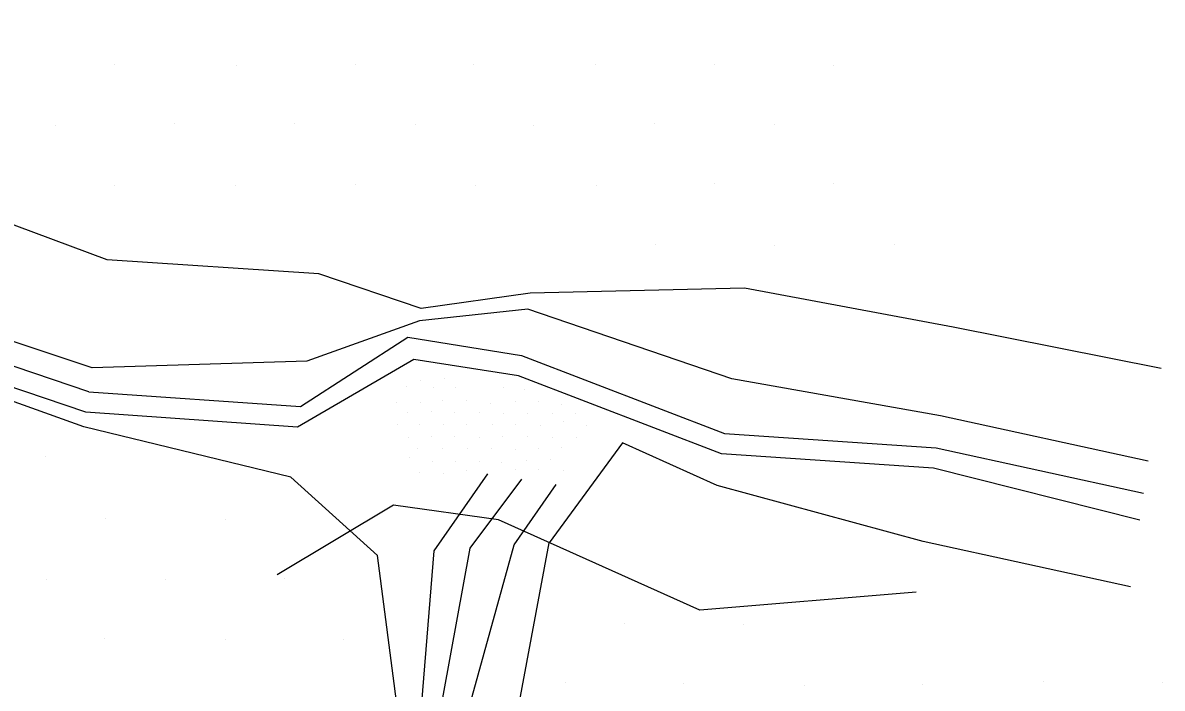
# Model space of a CAD drawing. Extents: x 1602514 to 1609837, y 863887 to 871157.
# Drawn here: x 1605696.5 to 1605831, y 868516.6 to 868595.2 of the extents above; entities that cross this region are included whole.
import ezdxf

# ---------------------------------------------------------------- set-up
doc = ezdxf.new("R2010")
doc.units = 0
for name, color, linetype in [('Survey-Flow line', 7, 'Continuous'), ('Survey-Ridge Lines', 7, 'Continuous'), ('Survey-Spot dirt', 7, 'Continuous')]:
    doc.layers.add(name, color=color, linetype=linetype)

msp = doc.modelspace()

# ---------------------------------------------------------------- linework, layer by layer
at = {"layer": 'Survey-Flow line'}
msp.add_line((1605704.32, 868551.62), (1605680.22, 868559.75), dxfattribs=at)
msp.add_line((1605704.32, 868551.62), (1605680.22, 868559.75), dxfattribs=at)
for points in [[(1605704.32, 868551.62), (1605729.31, 868549.86), (1605741.97, 868558.04), (1605755.39, 868555.9), (1605779.34, 868546.7), (1605804.34, 868545.01), (1605828.83, 868539.64)], [(1605704.32, 868551.62), (1605729.31, 868549.86), (1605741.97, 868558.04), (1605755.39, 868555.9), (1605779.34, 868546.7), (1605804.34, 868545.01), (1605828.83, 868539.64)], [(1605757.85, 868208.28), (1605754.22, 868220.52), (1605748.62, 868232.6), (1605760.19, 868258.55), (1605764.03, 868270.69), (1605765.02, 868283.97), (1605766.78, 868309.15), (1605763.64, 868333.95), (1605750.22, 868357.93), (1605732.2, 868370.66), (1605737.96, 868377.26), (1605737.64, 868381.98), (1605739.69, 868407.19), (1605745.11, 868432.65), (1605749.75, 868458.06), (1605750.94, 868483.19), (1605744.71, 868507.75), (1605749.35, 868533.15), (1605755.44, 868541.28)], [(1605757.85, 868208.28), (1605754.22, 868220.52), (1605748.62, 868232.6), (1605760.19, 868258.55), (1605764.03, 868270.69), (1605765.02, 868283.97), (1605766.78, 868309.15), (1605763.64, 868333.95), (1605750.22, 868357.93), (1605732.2, 868370.66), (1605737.96, 868377.26), (1605737.64, 868381.98), (1605739.69, 868407.19), (1605745.11, 868432.65), (1605749.75, 868458.06), (1605750.94, 868483.19), (1605744.71, 868507.75), (1605749.35, 868533.15), (1605755.44, 868541.28)]]:
    msp.add_lwpolyline(points, dxfattribs=at)
at = {"layer": 'Survey-Ridge Lines'}
for points in [[(1605830.88, 868554.36), (1605806.33, 868559.25), (1605781.73, 868563.84), (1605756.41, 868563.25), (1605743.54, 868561.42), (1605731.49, 868565.52), (1605706.49, 868567.16), (1605682.49, 868576.1), (1605673.38, 868573.55), (1605658.08, 868582.01), (1605632.54, 868579.85), (1605620.51, 868582.64), (1605609, 868588.85), (1605583.52, 868587.89), (1605563.8, 868604.6), (1605563.56, 868609.94), (1605563, 868618.94), (1605563.47, 868635.26), (1605576.82, 868658.83), (1605561.69, 868673.68)], [(1605830.88, 868554.36), (1605806.33, 868559.25), (1605781.73, 868563.84), (1605756.41, 868563.25), (1605743.54, 868561.42), (1605731.49, 868565.52), (1605706.49, 868567.16), (1605682.49, 868576.1), (1605673.38, 868573.55), (1605658.08, 868582.01), (1605632.54, 868579.85), (1605620.51, 868582.64), (1605609, 868588.85), (1605583.52, 868587.89), (1605563.8, 868604.6), (1605563.56, 868609.94), (1605563, 868618.94), (1605563.47, 868635.26), (1605576.82, 868658.83), (1605561.69, 868673.68)], [(1605829.36, 868543.41), (1605804.87, 868548.78), (1605780.24, 868553.15), (1605756.15, 868561.37), (1605743.34, 868559.96), (1605730.06, 868555.22), (1605704.71, 868554.45), (1605680.59, 868562.45), (1605671.81, 868560.98), (1605656.26, 868568.92), (1605631.66, 868573.51), (1605619.03, 868573.05), (1605604.36, 868560.55), (1605580.61, 868570.14), (1605551.8, 868580.58)], [(1605829.36, 868543.41), (1605804.87, 868548.78), (1605780.24, 868553.15), (1605756.15, 868561.37), (1605743.34, 868559.96), (1605730.06, 868555.22), (1605704.71, 868554.45), (1605680.59, 868562.45), (1605671.81, 868560.98), (1605656.26, 868568.92), (1605631.66, 868573.51), (1605619.03, 868573.05), (1605604.36, 868560.55), (1605580.61, 868570.14), (1605551.8, 868580.58)], [(1605828.39, 868536.45), (1605804.01, 868542.6), (1605779.01, 868544.28), (1605755.05, 868553.49), (1605742.7, 868555.42), (1605728.97, 868547.44), (1605703.98, 868549.21), (1605679.88, 868557.33), (1605671.43, 868557.98), (1605655.47, 868563.25), (1605630.34, 868564.07), (1605618.18, 868567.51), (1605603.78, 868557.04), (1605579.35, 868562.47), (1605551.38, 868578.01)], [(1605828.39, 868536.45), (1605804.01, 868542.6), (1605779.01, 868544.28), (1605755.05, 868553.49), (1605742.7, 868555.42), (1605728.97, 868547.44), (1605703.98, 868549.21), (1605679.88, 868557.33), (1605671.43, 868557.98), (1605655.47, 868563.25), (1605630.34, 868564.07), (1605618.18, 868567.51), (1605603.78, 868557.04), (1605579.35, 868562.47), (1605551.38, 868578.01)], [(1605738.41, 868532.29), (1605728.15, 868541.54), (1605703.74, 868547.47), (1605679.7, 868556.08), (1605671.07, 868555.07), (1605653.47, 868548.9), (1605628.63, 868551.75), (1605615.98, 868553.23), (1605602.46, 868548.96), (1605576.97, 868547.94), (1605549.33, 868565.52)], [(1605738.41, 868532.29), (1605728.15, 868541.54), (1605703.74, 868547.47), (1605679.7, 868556.08), (1605671.07, 868555.07), (1605653.47, 868548.9), (1605628.63, 868551.75), (1605615.98, 868553.23), (1605602.46, 868548.96), (1605576.97, 868547.94), (1605549.33, 868565.52)], [(1605827.29, 868528.58), (1605802.8, 868533.95), (1605778.49, 868540.54), (1605767.3, 868545.58), (1605758.66, 868533.8)], [(1605827.29, 868528.58), (1605802.8, 868533.95), (1605778.49, 868540.54), (1605767.3, 868545.58), (1605758.66, 868533.8)], [(1605755.91, 868208.13), (1605748.62, 868220.08), (1605746.52, 868232.43), (1605757.12, 868258.31), (1605761.84, 868270.55), (1605762.76, 868283.79), (1605764.14, 868308.94), (1605760.03, 868333.66), (1605746.61, 868357.65), (1605729.54, 868370.66), (1605734.69, 868377.82), (1605734.2, 868381.71), (1605734.77, 868406.8), (1605743.56, 868432.53), (1605746.1, 868457.77), (1605749.1, 868483.05), (1605743.04, 868507.61), (1605745.07, 868532.82), (1605751.42, 868541.91)], [(1605755.91, 868208.13), (1605748.62, 868220.08), (1605746.52, 868232.43), (1605757.12, 868258.31), (1605761.84, 868270.55), (1605762.76, 868283.79), (1605764.14, 868308.94), (1605760.03, 868333.66), (1605746.61, 868357.65), (1605729.54, 868370.66), (1605734.69, 868377.82), (1605734.2, 868381.71), (1605734.77, 868406.8), (1605743.56, 868432.53), (1605746.1, 868457.77), (1605749.1, 868483.05), (1605743.04, 868507.61), (1605745.07, 868532.82), (1605751.42, 868541.91)], [(1605760.98, 868208.53), (1605758.67, 868220.87), (1605752.71, 868232.92), (1605763.53, 868258.81), (1605766.51, 868270.84), (1605768.2, 868284.22), (1605769.96, 868309.4), (1605767.31, 868334.23), (1605755.05, 868358.31), (1605735.17, 868370.65), (1605741.32, 868376.69), (1605741.15, 868382.26), (1605744.32, 868407.55), (1605747.28, 868432.82), (1605753.61, 868458.36), (1605754.09, 868483.44), (1605747.44, 868507.96), (1605754.52, 868533.56), (1605759.47, 868540.66)], [(1605760.98, 868208.53), (1605758.67, 868220.87), (1605752.71, 868232.92), (1605763.53, 868258.81), (1605766.51, 868270.84), (1605768.2, 868284.22), (1605769.96, 868309.4), (1605767.31, 868334.23), (1605755.05, 868358.31), (1605735.17, 868370.65), (1605741.32, 868376.69), (1605741.15, 868382.26), (1605744.32, 868407.55), (1605747.28, 868432.82), (1605753.61, 868458.36), (1605754.09, 868483.44), (1605747.44, 868507.96), (1605754.52, 868533.56), (1605759.47, 868540.66)], [(1605801.97, 868527.94), (1605776.44, 868525.84), (1605752.68, 868536.48), (1605740.3, 868538.21), (1605726.54, 868530)], [(1605801.97, 868527.94), (1605776.44, 868525.84), (1605752.68, 868536.48), (1605740.3, 868538.21), (1605726.54, 868530)], [(1605778.33, 868090.12), (1605781.47, 868132.19), (1605776.39, 868156.65), (1605778.53, 868184.84), (1605778.18, 868201.32), (1605765.07, 868208.85), (1605761.46, 868221.09), (1605754.65, 868233.07), (1605766.23, 868259.02), (1605769.04, 868271.01), (1605769.12, 868284.29), (1605771.31, 868309.51), (1605769.46, 868334.4), (1605759.28, 868358.64), (1605738.17, 868370.65), (1605745.97, 868375.89), (1605745.3, 868382.59), (1605745.48, 868395.31), (1605749.87, 868407.99), (1605756.13, 868433.52), (1605754.76, 868458.64), (1605756.12, 868483.6), (1605753.92, 868508.47), (1605758.66, 868533.8)], [(1605778.33, 868090.12), (1605781.47, 868132.19), (1605776.39, 868156.65), (1605778.53, 868184.84), (1605778.18, 868201.32), (1605765.07, 868208.85), (1605761.46, 868221.09), (1605754.65, 868233.07), (1605766.23, 868259.02), (1605769.04, 868271.01), (1605769.12, 868284.29), (1605771.31, 868309.51), (1605769.46, 868334.4), (1605759.28, 868358.64), (1605738.17, 868370.65), (1605745.97, 868375.89), (1605745.3, 868382.59), (1605745.48, 868395.31), (1605749.87, 868407.99), (1605756.13, 868433.52), (1605754.76, 868458.64), (1605756.12, 868483.6), (1605753.92, 868508.47), (1605758.66, 868533.8)], [(1605763.13, 868087.61), (1605757.73, 868128.27), (1605763.58, 868154.54), (1605768.87, 868183.25), (1605762.09, 868192.79), (1605748.31, 868207.53), (1605745.03, 868219.8), (1605741.88, 868232.07), (1605753.83, 868258.05), (1605760.01, 868270.43), (1605760.28, 868283.6), (1605763.01, 868308.85), (1605757.55, 868333.47), (1605740.98, 868357.2), (1605726.69, 868370.67), (1605727.01, 868379.12), (1605730.72, 868384.26), (1605730.44, 868395.46), (1605732.73, 868406.64), (1605735.48, 868431.9), (1605742.59, 868457.5), (1605738.46, 868482.21), (1605741.61, 868507.5), (1605738.41, 868532.29)], [(1605763.13, 868087.61), (1605757.73, 868128.27), (1605763.58, 868154.54), (1605768.87, 868183.25), (1605762.09, 868192.79), (1605748.31, 868207.53), (1605745.03, 868219.8), (1605741.88, 868232.07), (1605753.83, 868258.05), (1605760.01, 868270.43), (1605760.28, 868283.6), (1605763.01, 868308.85), (1605757.55, 868333.47), (1605740.98, 868357.2), (1605726.69, 868370.67), (1605727.01, 868379.12), (1605730.72, 868384.26), (1605730.44, 868395.46), (1605732.73, 868406.64), (1605735.48, 868431.9), (1605742.59, 868457.5), (1605738.46, 868482.21), (1605741.61, 868507.5), (1605738.41, 868532.29)]]:
    msp.add_lwpolyline(points, dxfattribs=at)
at = {"layer": 'Survey-Spot dirt'}
for p, q in [((1605707.41, 868590.24), (1605707.41, 868590.24)), ((1605707.41, 868590.24), (1605707.41, 868590.24)), ((1605735.76, 868590.23), (1605735.76, 868590.23)), ((1605735.76, 868590.23), (1605735.76, 868590.23)), ((1605749.74, 868590.23), (1605749.74, 868590.23)), ((1605749.74, 868590.23), (1605749.74, 868590.23)), ((1605764.09, 868590.26), (1605764.09, 868590.26)), ((1605764.09, 868590.26), (1605764.09, 868590.26)), ((1605778.13, 868590.24), (1605778.13, 868590.24)), ((1605778.13, 868590.24), (1605778.13, 868590.24)), ((1605721.75, 868590.07), (1605721.75, 868590.07)), ((1605721.75, 868590.07), (1605721.75, 868590.07)), ((1605792.24, 868590.1), (1605792.24, 868590.1)), ((1605792.24, 868590.1), (1605792.24, 868590.1)), ((1605700.45, 868583.03), (1605700.45, 868583.03)), ((1605700.45, 868583.03), (1605700.45, 868583.03)), ((1605714.49, 868583.21), (1605714.49, 868583.21)), ((1605714.49, 868583.21), (1605714.49, 868583.21)), ((1605728.59, 868583.23), (1605728.59, 868583.23)), ((1605728.59, 868583.23), (1605728.59, 868583.23)), ((1605742.83, 868583.11), (1605742.83, 868583.11)), ((1605742.83, 868583.11), (1605742.83, 868583.11)), ((1605756.85, 868583.08), (1605756.85, 868583.08)), ((1605756.85, 868583.08), (1605756.85, 868583.08)), ((1605771.05, 868583.23), (1605771.05, 868583.23)), ((1605771.05, 868583.23), (1605771.05, 868583.23)), ((1605785.2, 868583.16), (1605785.2, 868583.16)), ((1605785.2, 868583.16), (1605785.2, 868583.16)), ((1605707.34, 868575.96), (1605707.34, 868575.96)), ((1605707.34, 868575.96), (1605707.34, 868575.96)), ((1605721.64, 868575.94), (1605721.64, 868575.94)), ((1605721.64, 868575.94), (1605721.64, 868575.94)), ((1605735.81, 868576.06), (1605735.81, 868576.06)), ((1605735.81, 868576.06), (1605735.81, 868576.06)), ((1605749.97, 868575.9), (1605749.97, 868575.9)), ((1605749.97, 868575.9), (1605749.97, 868575.9)), ((1605764.19, 868575.95), (1605764.19, 868575.95)), ((1605764.19, 868575.95), (1605764.19, 868575.95)), ((1605778.12, 868576.21), (1605778.12, 868576.21)), ((1605778.12, 868576.21), (1605778.12, 868576.21)), ((1605792.25, 868576.13), (1605792.25, 868576.13)), ((1605792.25, 868576.13), (1605792.25, 868576.13)), ((1605771.2, 868569.02), (1605771.2, 868569.02)), ((1605771.2, 868569.02), (1605771.2, 868569.02)), ((1605785.3, 868568.89), (1605785.3, 868568.89)), ((1605785.3, 868568.89), (1605785.3, 868568.89)), ((1605799.37, 868568.99), (1605799.37, 868568.99)), ((1605799.37, 868568.99), (1605799.37, 868568.99)), ((1605743.46, 868552.98), (1605743.46, 868552.98)), ((1605743.46, 868552.98), (1605743.46, 868552.98)), ((1605746.25, 868553.17), (1605746.25, 868553.17)), ((1605746.25, 868553.17), (1605746.25, 868553.17)), ((1605741.78, 868552.19), (1605741.78, 868552.19)), ((1605741.78, 868552.19), (1605741.78, 868552.19)), ((1605744.96, 868552.11), (1605744.96, 868552.11)), ((1605744.96, 868552.11), (1605744.96, 868552.11)), ((1605747.6, 868552.13), (1605747.6, 868552.13)), ((1605747.6, 868552.13), (1605747.6, 868552.13)), ((1605753.26, 868552.16), (1605753.26, 868552.16)), ((1605753.26, 868552.16), (1605753.26, 868552.16)), ((1605755.7, 868551.93), (1605755.7, 868551.93)), ((1605755.7, 868551.93), (1605755.7, 868551.93)), ((1605740.62, 868550.32), (1605740.62, 868550.32)), ((1605740.62, 868550.32), (1605740.62, 868550.32)), ((1605743.42, 868550.4), (1605743.42, 868550.4)), ((1605743.42, 868550.4), (1605743.42, 868550.4)), ((1605746.1, 868550.53), (1605746.1, 868550.53)), ((1605746.1, 868550.53), (1605746.1, 868550.53)), ((1605748.93, 868550.57), (1605748.93, 868550.57)), ((1605748.93, 868550.57), (1605748.93, 868550.57)), ((1605751.79, 868550.17), (1605751.79, 868550.17)), ((1605751.79, 868550.17), (1605751.79, 868550.17)), ((1605754.73, 868550.41), (1605754.73, 868550.41)), ((1605754.73, 868550.41), (1605754.73, 868550.41)), ((1605757.46, 868550.51), (1605757.46, 868550.51)), ((1605757.46, 868550.51), (1605757.46, 868550.51)), ((1605760.13, 868550.11), (1605760.13, 868550.11)), ((1605760.13, 868550.11), (1605760.13, 868550.11)), ((1605741.94, 868549.15), (1605741.94, 868549.15)), ((1605741.94, 868549.15), (1605741.94, 868549.15)), ((1605744.75, 868549.27), (1605744.75, 868549.27)), ((1605744.75, 868549.27), (1605744.75, 868549.27)), ((1605747.46, 868549.17), (1605747.46, 868549.17)), ((1605747.46, 868549.17), (1605747.46, 868549.17)), ((1605750.38, 868549.12), (1605750.38, 868549.12)), ((1605750.38, 868549.12), (1605750.38, 868549.12)), ((1605753.22, 868549.02), (1605753.22, 868549.02)), ((1605753.22, 868549.02), (1605753.22, 868549.02)), ((1605756.08, 868549), (1605756.08, 868549)), ((1605756.08, 868549), (1605756.08, 868549)), ((1605759.06, 868549.09), (1605759.06, 868549.09)), ((1605759.06, 868549.09), (1605759.06, 868549.09)), ((1605761.76, 868549.04), (1605761.76, 868549.04)), ((1605761.76, 868549.04), (1605761.76, 868549.04)), ((1605740.74, 868547.8), (1605740.74, 868547.8)), ((1605740.74, 868547.8), (1605740.74, 868547.8)), ((1605743.39, 868547.8), (1605743.39, 868547.8)), ((1605743.39, 868547.8), (1605743.39, 868547.8)), ((1605746.14, 868547.78), (1605746.14, 868547.78)), ((1605746.14, 868547.78), (1605746.14, 868547.78)), ((1605748.93, 868547.72), (1605748.93, 868547.72)), ((1605748.93, 868547.72), (1605748.93, 868547.72)), ((1605751.92, 868547.78), (1605751.92, 868547.78)), ((1605751.92, 868547.78), (1605751.92, 868547.78)), ((1605754.74, 868547.69), (1605754.74, 868547.69)), ((1605754.74, 868547.69), (1605754.74, 868547.69)), ((1605757.6, 868547.68), (1605757.6, 868547.68)), ((1605757.6, 868547.68), (1605757.6, 868547.68)), ((1605760.34, 868548.05), (1605760.34, 868548.05)), ((1605760.34, 868548.05), (1605760.34, 868548.05)), ((1605763.04, 868547.64), (1605763.04, 868547.64)), ((1605763.04, 868547.64), (1605763.04, 868547.64)), ((1605742.06, 868546.23), (1605742.06, 868546.23)), ((1605742.06, 868546.23), (1605742.06, 868546.23)), ((1605744.8, 868546.33), (1605744.8, 868546.33)), ((1605744.8, 868546.33), (1605744.8, 868546.33)), ((1605747.51, 868546.28), (1605747.51, 868546.28)), ((1605747.51, 868546.28), (1605747.51, 868546.28)), ((1605750.45, 868546.24), (1605750.45, 868546.24)), ((1605750.45, 868546.24), (1605750.45, 868546.24)), ((1605753.17, 868546.3), (1605753.17, 868546.3)), ((1605753.17, 868546.3), (1605753.17, 868546.3)), ((1605756.06, 868546.31), (1605756.06, 868546.31)), ((1605756.06, 868546.31), (1605756.06, 868546.31)), ((1605759.01, 868546.17), (1605759.01, 868546.17)), ((1605759.01, 868546.17), (1605759.01, 868546.17)), ((1605761.84, 868546.18), (1605761.84, 868546.18)), ((1605761.84, 868546.18), (1605761.84, 868546.18)), ((1605743.15, 868544.88), (1605743.15, 868544.88)), ((1605743.15, 868544.88), (1605743.15, 868544.88)), ((1605746.08, 868544.94), (1605746.08, 868544.94)), ((1605746.08, 868544.94), (1605746.08, 868544.94)), ((1605749.02, 868544.88), (1605749.02, 868544.88)), ((1605749.02, 868544.88), (1605749.02, 868544.88)), ((1605751.81, 868544.93), (1605751.81, 868544.93)), ((1605751.81, 868544.93), (1605751.81, 868544.93)), ((1605754.68, 868544.82), (1605754.68, 868544.82)), ((1605754.68, 868544.82), (1605754.68, 868544.82)), ((1605757.39, 868544.96), (1605757.39, 868544.96)), ((1605757.39, 868544.96), (1605757.39, 868544.96)), ((1605760.17, 868545.02), (1605760.17, 868545.02)), ((1605760.17, 868545.02), (1605760.17, 868545.02)), ((1605699.22, 868543.95), (1605699.22, 868543.95)), ((1605699.22, 868543.95), (1605699.22, 868543.95)), ((1605742.19, 868543.81), (1605742.19, 868543.81)), ((1605742.19, 868543.81), (1605742.19, 868543.81)), ((1605744.84, 868543.43), (1605744.84, 868543.43)), ((1605744.84, 868543.43), (1605744.84, 868543.43)), ((1605747.64, 868543.39), (1605747.64, 868543.39)), ((1605747.64, 868543.39), (1605747.64, 868543.39)), ((1605750.42, 868543.36), (1605750.42, 868543.36)), ((1605750.42, 868543.36), (1605750.42, 868543.36)), ((1605753.01, 868543.21), (1605753.01, 868543.21)), ((1605753.01, 868543.21), (1605753.01, 868543.21)), ((1605755.97, 868543.44), (1605755.97, 868543.44)), ((1605755.97, 868543.44), (1605755.97, 868543.44)), ((1605758.8, 868543.59), (1605758.8, 868543.59)), ((1605758.8, 868543.59), (1605758.8, 868543.59)), ((1605743.34, 868542.08), (1605743.34, 868542.08)), ((1605743.34, 868542.08), (1605743.34, 868542.08)), ((1605746.23, 868541.96), (1605746.23, 868541.96)), ((1605746.23, 868541.96), (1605746.23, 868541.96)), ((1605748.91, 868542.34), (1605748.91, 868542.34)), ((1605748.91, 868542.34), (1605748.91, 868542.34)), ((1605754.68, 868542.47), (1605754.68, 868542.47)), ((1605754.68, 868542.47), (1605754.68, 868542.47)), ((1605757.43, 868542.38), (1605757.43, 868542.38)), ((1605757.43, 868542.38), (1605757.43, 868542.38)), ((1605760.3, 868542.26), (1605760.3, 868542.26)), ((1605760.3, 868542.26), (1605760.3, 868542.26)), ((1605706.29, 868536.7), (1605706.29, 868536.7)), ((1605706.29, 868536.7), (1605706.29, 868536.7)), ((1605720.47, 868536.56), (1605720.47, 868536.56)), ((1605720.47, 868536.56), (1605720.47, 868536.56)), ((1605699.3, 868529.48), (1605699.3, 868529.48)), ((1605699.3, 868529.48), (1605699.3, 868529.48)), ((1605713.39, 868529.51), (1605713.39, 868529.51)), ((1605713.39, 868529.51), (1605713.39, 868529.51)), ((1605727.46, 868529.57), (1605727.46, 868529.57)), ((1605727.46, 868529.57), (1605727.46, 868529.57)), ((1605767.53, 868524.24), (1605767.53, 868524.24)), ((1605767.53, 868524.24), (1605767.53, 868524.24)), ((1605781.61, 868524.11), (1605781.61, 868524.11)), ((1605781.61, 868524.11), (1605781.61, 868524.11)), ((1605706.23, 868522.45), (1605706.23, 868522.45)), ((1605706.23, 868522.45), (1605706.23, 868522.45)), ((1605720.41, 868522.4), (1605720.41, 868522.4)), ((1605720.41, 868522.4), (1605720.41, 868522.4)), ((1605734.35, 868522.32), (1605734.35, 868522.32)), ((1605734.35, 868522.32), (1605734.35, 868522.32)), ((1605760.57, 868517.27), (1605760.57, 868517.27)), ((1605760.57, 868517.27), (1605760.57, 868517.27)), ((1605774.52, 868517.13), (1605774.52, 868517.13)), ((1605774.52, 868517.13), (1605774.52, 868517.13)), ((1605788.79, 868516.94), (1605788.79, 868516.94)), ((1605788.79, 868516.94), (1605788.79, 868516.94)), ((1605802.69, 868517.07), (1605802.69, 868517.07)), ((1605802.69, 868517.07), (1605802.69, 868517.07)), ((1605817, 868517.36), (1605817, 868517.36)), ((1605817, 868517.36), (1605817, 868517.36)), ((1605831.02, 868517.24), (1605831.02, 868517.24)), ((1605831.02, 868517.24), (1605831.02, 868517.24))]:
    msp.add_line(p, q, dxfattribs=at)

doc.saveas('drawing.dxf')
